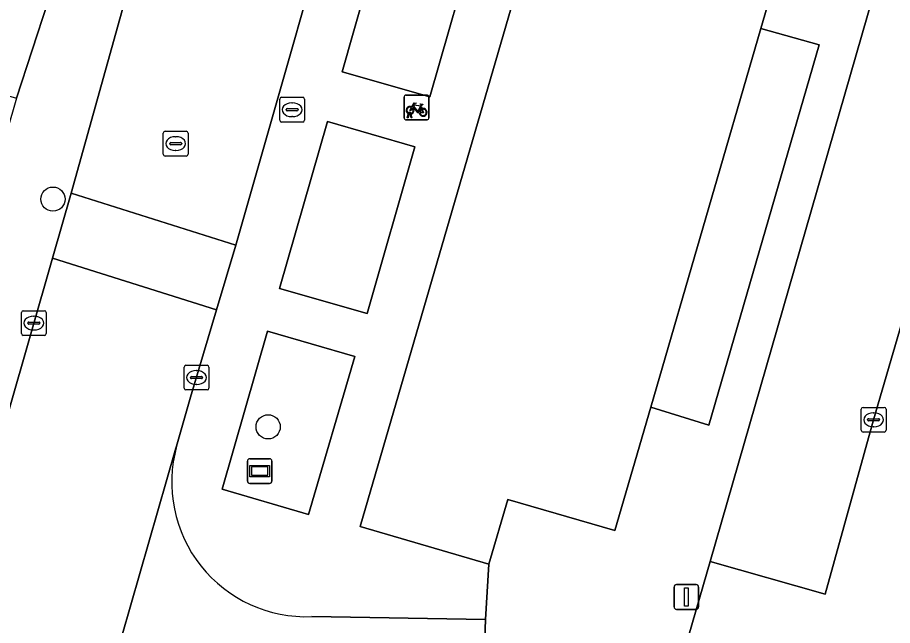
# Model space of a CAD drawing. Extents: x 159817 to 160765, y 380688 to 381638.
# Drawn here: x 160457.61 to 160492.97, y 381329.27 to 381353.83 of the extents above; entities that cross this region are included whole.
import ezdxf

# ---------------------------------------------------------------- set-up
doc = ezdxf.new("R2010")
doc.units = 0
for name, color, linetype in [('IMGEO_Boom', 7, 'Continuous'), ('IMGEO_Brandkraan', 7, 'Continuous'), ('IMGEO_Erf', 7, 'Continuous'), ('IMGEO_Fietsenrek', 7, 'Continuous'), ('IMGEO_Groenvoorziening', 7, 'Continuous'), ('IMGEO_Kolk', 7, 'Continuous'), ('IMGEO_Lichtmast', 7, 'Continuous'), ('IMGEO_Pand', 7, 'Continuous'), ('IMGEO_Parkeervlak_open', 7, 'Continuous'), ('IMGEO_Rijbaan_lokaal_open', 7, 'Continuous'), ('IMGEO_Rioolput', 7, 'Continuous'), ('IMGEO_Straatnaambord', 7, 'Continuous'), ('IMGEO_Voetpad_open', 7, 'Continuous')]:
    doc.layers.add(name, color=color, linetype=linetype)

msp = doc.modelspace()

# ---------------------------------------------------------------- linework, layer by layer
at = {"layer": 'IMGEO_Boom'}
for centre in [(160459.039, 381346.491), (160467.737, 381337.292)]:
    msp.add_circle(centre, 0.489, dxfattribs=at)
at = {"layer": 'IMGEO_Brandkraan'}
for p, q in [((160468.205, 381349.676), (160468.205, 381350.528)), ((160468.28, 381350.602), (160469.132, 381350.602)), ((160468.693, 381350.382), (160468.718, 381350.382)), ((160469.206, 381350.528), (160469.206, 381349.676)), ((160468.464, 381350.096), (160468.464, 381350.108)), ((160468.902, 381350.059), (160468.504, 381350.059)), ((160468.507, 381350.145), (160468.905, 381350.145)), ((160468.948, 381350.108), (160468.948, 381350.096)), ((160469.132, 381349.602), (160468.28, 381349.602)), ((160468.716, 381349.822), (160468.691, 381349.822))]:
    msp.add_line(p, q, dxfattribs=at)
for points in [[(160468.205, 381349.676), (160468.205, 381350.528)], [(160468.28, 381350.602), (160469.132, 381350.602)], [(160469.206, 381350.528), (160469.206, 381349.676)], [(160469.132, 381349.602), (160468.28, 381349.602)]]:
    msp.add_lwpolyline(points, dxfattribs=at)
for centre, radius, start, end in [((160468.282, 381350.526), 0.0765, 91.552, 178.448), ((160468.282, 381350.526), 0.0765, 91.552, 178.448), ((160469.13, 381350.526), 0.0765, 1.552, 88.448), ((160469.13, 381350.526), 0.0765, 1.552, 88.448), ((160468.504, 381350.105), 0.0403, 85.8775, 175.7526), ((160468.501, 381350.095), 0.0366, 178.938, 274.7102), ((160468.905, 381350.102), 0.043, 264.8664, 352.4533), ((160468.909, 381350.107), 0.0386, 1.7309, 96.639), ((160468.282, 381349.678), 0.0765, 181.552, 268.448), ((160468.282, 381349.678), 0.0765, 181.552, 268.448), ((160469.13, 381349.678), 0.0765, 271.552, 358.448), ((160469.13, 381349.678), 0.0765, 271.552, 358.448)]:
    msp.add_arc(centre, radius, start, end, dxfattribs=at)
for centre, major_axis, ratio, start_param, end_param in [((160468.692, 381350.102), (-0.387, 0.002), 0.722429, 4.712389, 7.853982), ((160468.717, 381350.102), (-0.39, 0.002), 0.717154, 1.570796, 4.712389)]:
    msp.add_ellipse(centre, major_axis=major_axis, ratio=ratio, start_param=start_param, end_param=end_param, dxfattribs=at)
at = {"layer": 'IMGEO_Erf'}
msp.add_lwpolyline([(160483.195, 381338.087), (160485.55, 381337.354), (160489.998, 381352.721), (160487.651, 381353.387)], close=True, dxfattribs=at)
at = {"layer": 'IMGEO_Fietsenrek'}
for p, q in [((160473.307, 381350.694), (160474.148, 381350.694)), ((160474.148, 381350.694), (160473.307, 381350.694)), ((160473.232, 381349.769), (160473.232, 381350.61)), ((160473.232, 381350.61), (160473.232, 381349.769)), ((160474.232, 381350.619), (160474.232, 381349.778)), ((160474.232, 381349.778), (160474.232, 381350.619)), ((160473.359, 381349.778), (160473.398, 381349.938)), ((160473.47, 381349.95), (160473.469, 381349.954)), ((160473.501, 381349.961), (160473.502, 381349.954)), ((160473.919, 381350.243), (160473.955, 381350.148)), ((160474.157, 381349.694), (160473.316, 381349.694)), ((160473.316, 381349.694), (160474.157, 381349.694)), ((160473.393, 381349.778), (160473.359, 381349.778)), ((160473.428, 381349.926), (160473.393, 381349.778)), ((160473.511, 381349.778), (160473.477, 381349.92)), ((160473.509, 381349.924), (160473.544, 381349.778)), ((160473.544, 381349.778), (160473.511, 381349.778))]:
    msp.add_line(p, q, dxfattribs=at)
for points in [[(160473.545, 381350.22), (160473.64, 381350.384), (160473.726, 381350.37), (160473.728, 381350.361), (160473.672, 381350.35), (160473.645, 381350.305), (160473.901, 381350.264)], [(160473.901, 381350.264), (160473.926, 381350.313), (160473.92, 381350.317), (160473.897, 381350.321), (160473.885, 381350.328), (160473.884, 381350.331), (160473.886, 381350.336), (160473.981, 381350.321), (160473.983, 381350.311), (160473.973, 381350.298), (160473.961, 381350.292), (160473.947, 381350.298), (160473.919, 381350.243)], [(160473.566, 381350.168), (160473.514, 381350.078), (160473.474, 381350.053), (160473.475, 381350.1), (160473.53, 381350.194)], [(160473.841, 381349.976), (160473.791, 381349.976), (160473.6, 381350.227), (160473.581, 381350.195)], [(160473.888, 381350.239), (160473.631, 381350.28), (160473.614, 381350.251), (160473.781, 381350.031), (160473.888, 381350.239)], [(160473.936, 381350.141), (160473.906, 381350.218), (160473.797, 381350), (160473.84, 381350)], [(160473.87, 381350), (160473.99, 381349.999), (160473.946, 381350.113)], [(160473.966, 381350.12), (160474.021, 381349.975), (160473.871, 381349.975)]]:
    msp.add_lwpolyline(points, dxfattribs=at)
for centre, radius, start, end in [((160473.31, 381350.616), 0.0779, 92.4484, 184.2845), ((160473.31, 381350.616), 0.0779, 92.4484, 184.2845), ((160474.154, 381350.616), 0.0779, 2.4484, 94.2845), ((160474.154, 381350.616), 0.0779, 2.4484, 94.2845), ((160473.472, 381350.079), 0.159, 62.6766, 242.1369), ((160473.472, 381350.079), 0.129, 63.3192, 238.903), ((160473.452, 381349.95), 0.0499, 12.8025, 158.6934), ((160473.452, 381349.95), 0.0174, 12.8025, 163.4502), ((160473.472, 381350.079), 0.129, 253.415, 269.0204), ((160473.472, 381350.079), 0.129, 283.6043, 43.4302), ((160473.472, 381350.079), 0.159, 283.5766, 46.6042), ((160473.999, 381349.995), 0.159, 113.3408, 178.3217), ((160473.999, 381349.995), 0.159, 187.0065, 105.7708), ((160473.999, 381349.995), 0.129, 113.923, 177.9556), ((160473.999, 381349.995), 0.129, 188.6715, 104.5883), ((160473.31, 381349.772), 0.0779, 182.4484, 274.2845), ((160473.31, 381349.772), 0.0779, 182.4484, 274.2845), ((160473.472, 381350.079), 0.159, 253.9967, 271.7867), ((160474.154, 381349.772), 0.0779, 272.4484, 4.2845), ((160474.154, 381349.772), 0.0779, 272.4484, 4.2845)]:
    msp.add_arc(centre, radius, start, end, dxfattribs=at)
at = {"layer": 'IMGEO_Groenvoorziening'}
for points in [[(160476.196, 381357.343), (160472.647, 381358.368), (160470.728, 381351.628), (160474.273, 381350.617)], [(160473.665, 381348.598), (160470.131, 381349.631), (160468.195, 381342.882), (160471.735, 381341.864)], [(160471.241, 381340.132), (160467.707, 381341.155), (160465.879, 381334.776), (160469.37, 381333.758)]]:
    msp.add_lwpolyline(points, close=True, dxfattribs=at)
at = {"layer": 'IMGEO_Kolk'}
for p, q in [((160457.768, 381341.058), (160457.768, 381341.91)), ((160457.843, 381341.984), (160458.695, 381341.984)), ((160458.769, 381341.91), (160458.769, 381341.058)), ((160458.027, 381341.478), (160458.027, 381341.49)), ((160458.07, 381341.527), (160458.468, 381341.527)), ((160458.256, 381341.764), (160458.281, 381341.764)), ((160458.511, 381341.49), (160458.511, 381341.478)), ((160458.465, 381341.441), (160458.067, 381341.441)), ((160458.279, 381341.204), (160458.254, 381341.204)), ((160458.695, 381340.984), (160457.843, 381340.984)), ((160464.342, 381338.857), (160464.342, 381339.709)), ((160464.417, 381339.783), (160465.269, 381339.783)), ((160465.343, 381339.709), (160465.343, 381338.857)), ((160464.83, 381339.563), (160464.855, 381339.563)), ((160464.601, 381339.277), (160464.601, 381339.289)), ((160465.039, 381339.24), (160464.641, 381339.24)), ((160464.644, 381339.326), (160465.042, 381339.326)), ((160464.853, 381339.003), (160464.828, 381339.003)), ((160465.085, 381339.289), (160465.085, 381339.277)), ((160465.269, 381338.783), (160464.417, 381338.783)), ((160491.703, 381337.153), (160491.703, 381338.005)), ((160491.778, 381338.079), (160492.63, 381338.079)), ((160492.704, 381338.005), (160492.704, 381337.153)), ((160491.962, 381337.573), (160491.962, 381337.585)), ((160492.005, 381337.622), (160492.403, 381337.622)), ((160492.191, 381337.859), (160492.216, 381337.859)), ((160492.446, 381337.585), (160492.446, 381337.573)), ((160492.4, 381337.536), (160492.002, 381337.536)), ((160492.214, 381337.299), (160492.189, 381337.299)), ((160492.63, 381337.079), (160491.778, 381337.079))]:
    msp.add_line(p, q, dxfattribs=at)
for points in [[(160457.768, 381341.058), (160457.768, 381341.91)], [(160457.843, 381341.984), (160458.695, 381341.984)], [(160458.769, 381341.91), (160458.769, 381341.058)], [(160458.695, 381340.984), (160457.843, 381340.984)], [(160464.342, 381338.857), (160464.342, 381339.709)], [(160464.417, 381339.783), (160465.269, 381339.783)], [(160465.343, 381339.709), (160465.343, 381338.857)], [(160465.269, 381338.783), (160464.417, 381338.783)], [(160491.703, 381337.153), (160491.703, 381338.005)], [(160491.778, 381338.079), (160492.63, 381338.079)], [(160492.704, 381338.005), (160492.704, 381337.153)], [(160492.63, 381337.079), (160491.778, 381337.079)]]:
    msp.add_lwpolyline(points, dxfattribs=at)
for centre, radius, start, end in [((160457.845, 381341.908), 0.0765, 91.552, 178.448), ((160457.845, 381341.908), 0.0765, 91.552, 178.448), ((160458.693, 381341.908), 0.0765, 1.552, 88.448), ((160458.693, 381341.908), 0.0765, 1.552, 88.448), ((160458.067, 381341.487), 0.0403, 85.8775, 175.7526), ((160458.064, 381341.477), 0.0366, 178.938, 274.7102), ((160458.468, 381341.484), 0.043, 264.8664, 352.4533), ((160458.472, 381341.489), 0.0386, 1.7309, 96.639), ((160457.845, 381341.06), 0.0765, 181.552, 268.448), ((160457.845, 381341.06), 0.0765, 181.552, 268.448), ((160458.693, 381341.06), 0.0765, 271.552, 358.448), ((160458.693, 381341.06), 0.0765, 271.552, 358.448), ((160464.419, 381339.707), 0.0765, 91.552, 178.448), ((160464.419, 381339.707), 0.0765, 91.552, 178.448), ((160465.267, 381339.707), 0.0765, 1.552, 88.448), ((160465.267, 381339.707), 0.0765, 1.552, 88.448), ((160464.641, 381339.286), 0.0403, 85.8775, 175.7526), ((160464.638, 381339.276), 0.0366, 178.938, 274.7102), ((160465.042, 381339.283), 0.043, 264.8664, 352.4533), ((160465.046, 381339.288), 0.0386, 1.7309, 96.639), ((160464.419, 381338.859), 0.0765, 181.552, 268.448), ((160464.419, 381338.859), 0.0765, 181.552, 268.448), ((160465.267, 381338.859), 0.0765, 271.552, 358.448), ((160465.267, 381338.859), 0.0765, 271.552, 358.448), ((160491.78, 381338.003), 0.0765, 91.552, 178.448), ((160491.78, 381338.003), 0.0765, 91.552, 178.448), ((160492.628, 381338.003), 0.0765, 1.552, 88.448), ((160492.628, 381338.003), 0.0765, 1.552, 88.448), ((160492.002, 381337.582), 0.0403, 85.8775, 175.7526), ((160491.999, 381337.572), 0.0366, 178.938, 274.7102), ((160492.403, 381337.579), 0.043, 264.8664, 352.4533), ((160492.407, 381337.584), 0.0386, 1.7309, 96.639), ((160491.78, 381337.155), 0.0765, 181.552, 268.448), ((160491.78, 381337.155), 0.0765, 181.552, 268.448), ((160492.628, 381337.155), 0.0765, 271.552, 358.448), ((160492.628, 381337.155), 0.0765, 271.552, 358.448)]:
    msp.add_arc(centre, radius, start, end, dxfattribs=at)
for centre, major_axis, ratio, start_param, end_param in [((160458.255, 381341.484), (-0.387, 0.002), 0.722429, 4.712389, 7.853982), ((160458.28, 381341.484), (-0.39, 0.002), 0.717154, 1.570796, 4.712389), ((160464.829, 381339.283), (-0.387, 0.002), 0.722429, 4.712389, 7.853982), ((160464.854, 381339.283), (-0.39, 0.002), 0.717154, 1.570796, 4.712389), ((160492.19, 381337.579), (-0.387, 0.002), 0.722429, 4.712389, 7.853982), ((160492.215, 381337.579), (-0.39, 0.002), 0.717154, 1.570796, 4.712389)]:
    msp.add_ellipse(centre, major_axis=major_axis, ratio=ratio, start_param=start_param, end_param=end_param, dxfattribs=at)
at = {"layer": 'IMGEO_Lichtmast'}
for p, q in [((160484.242, 381330.921), (160485.032, 381330.921)), ((160485.032, 381330.921), (160484.242, 381330.921)), ((160484.142, 381330.021), (160484.142, 381330.821)), ((160484.142, 381330.821), (160484.142, 381330.021)), ((160485.132, 381330.821), (160485.132, 381330.021)), ((160485.132, 381330.021), (160485.132, 381330.821)), ((160485.032, 381329.921), (160484.242, 381329.921)), ((160484.242, 381329.921), (160485.032, 381329.921))]:
    msp.add_line(p, q, dxfattribs=at)
msp.add_lwpolyline([(160484.562, 381330.796), (160484.712, 381330.796), (160484.712, 381330.046), (160484.562, 381330.046), (160484.562, 381330.796)], dxfattribs=at)
for centre, start, end in [((160484.242, 381330.821), 90, 180), ((160484.242, 381330.821), 90, 180), ((160485.032, 381330.821), 0, 90), ((160485.032, 381330.821), 360, 90), ((160484.242, 381330.021), 180, 270), ((160484.242, 381330.021), 180, 270), ((160485.032, 381330.021), 270, 0), ((160485.032, 381330.021), 270, 0)]:
    msp.add_arc(centre, 0.1, start, end, dxfattribs=at)
at = {"layer": 'IMGEO_Pand'}
msp.add_lwpolyline([(160500, 381373.584), (160491.981, 381373.731), (160491.922, 381370.509), (160490.57, 381370.534), (160490.411, 381370.743), (160490.114, 381370.516), (160490.046, 381370.012), (160485.749, 381366.732), (160485.009, 381366.947), (160484.897, 381366.561), (160485.207, 381366.471), (160484.823, 381365.154), (160481.057, 381366.251), (160471.45, 381333.262), (160476.655, 381331.747), (160477.416, 381334.359), (160481.742, 381333.099), (160483.195, 381338.087), (160487.651, 381353.387), (160490.591, 381363.482), (160490.08, 381363.631), (160491.827, 381364.964), (160491.818, 381364.473), (160500, 381364.323)], dxfattribs=at)
at = {"layer": 'IMGEO_Parkeervlak_open'}
msp.add_lwpolyline([(160495.283, 381348.125), (160497.299, 381354.976), (160492.641, 381356.305), (160485.592, 381331.849), (160490.251, 381330.537), (160492.205, 381337.579)], close=True, dxfattribs=at)
at = {"layer": 'IMGEO_Rijbaan_lokaal_open'}
for points in [[(160463.704, 381360.823), (160459.777, 381346.733), (160466.426, 381344.637), (160471.399, 381362.039), (160472.255, 381362.167)], [(160464.037, 381336.508), (160464.002, 381336.43), (160459.275, 381319.973)], [(160464.766, 381323.667), (160476.305, 381323.435), (160476.522, 381329.516)], [(160476.522, 381329.516), (160469.502, 381329.628)]]:
    msp.add_lwpolyline(points, dxfattribs=at)
for points in [[(160500, 381342.997), (160503.038, 381353.518), (160504.893, 381360.027), (160500, 381360.114), (160493.777, 381360.224), (160492.641, 381356.305), (160497.299, 381354.976), (160495.283, 381348.125), (160492.205, 381337.579), (160490.251, 381330.537), (160485.592, 381331.849), (160483.135, 381323.347), (160494.22, 381323.15), (160497.364, 381333.903)], [(160465.648, 381342.023), (160466.426, 381344.637), (160459.777, 381346.733), (160459.02, 381344.1)], [(160464.037, 381336.508), (160464.597, 381338.49), (160465.648, 381342.023), (160459.02, 381344.1), (160454.554, 381328.548), (160451.733, 381318.945), (160450.643, 381315.276), (160449.383, 381311.002), (160447.107, 381303.084), (160453.806, 381301.044), (160459.052, 381319.285), (160459.275, 381319.973), (160464.002, 381336.43)]]:
    msp.add_lwpolyline(points, close=True, dxfattribs=at)
msp.add_arc((160469.27, 381335.054), 5.431, 164.4691, 272.4533, dxfattribs=at)
at = {"layer": 'IMGEO_Rioolput'}
for p, q in [((160463.575, 381349.232), (160464.427, 381349.232)), ((160463.5, 381348.306), (160463.5, 381349.158)), ((160463.988, 381349.012), (160464.013, 381349.012)), ((160464.501, 381349.158), (160464.501, 381348.306)), ((160463.759, 381348.726), (160463.759, 381348.738)), ((160464.197, 381348.689), (160463.799, 381348.689)), ((160463.802, 381348.775), (160464.2, 381348.775)), ((160464.243, 381348.738), (160464.243, 381348.726)), ((160464.427, 381348.232), (160463.575, 381348.232)), ((160464.011, 381348.452), (160463.986, 381348.452))]:
    msp.add_line(p, q, dxfattribs=at)
for points in [[(160463.575, 381349.232), (160464.427, 381349.232)], [(160463.5, 381348.306), (160463.5, 381349.158)], [(160464.501, 381349.158), (160464.501, 381348.306)], [(160464.427, 381348.232), (160463.575, 381348.232)]]:
    msp.add_lwpolyline(points, dxfattribs=at)
for centre, radius, start, end in [((160463.577, 381349.156), 0.0765, 91.552, 178.448), ((160463.577, 381349.156), 0.0765, 91.552, 178.448), ((160464.425, 381349.156), 0.0765, 1.552, 88.448), ((160464.425, 381349.156), 0.0765, 1.552, 88.448), ((160463.799, 381348.735), 0.0403, 85.8775, 175.7526), ((160463.796, 381348.725), 0.0366, 178.938, 274.7102), ((160464.2, 381348.732), 0.043, 264.8664, 352.4533), ((160464.204, 381348.737), 0.0386, 1.7309, 96.639), ((160463.577, 381348.308), 0.0765, 181.552, 268.448), ((160463.577, 381348.308), 0.0765, 181.552, 268.448), ((160464.425, 381348.308), 0.0765, 271.552, 358.448), ((160464.425, 381348.308), 0.0765, 271.552, 358.448)]:
    msp.add_arc(centre, radius, start, end, dxfattribs=at)
for centre, major_axis, ratio, start_param, end_param in [((160463.987, 381348.732), (-0.387, 0.002), 0.722429, 4.712389, 7.853982), ((160464.012, 381348.732), (-0.39, 0.002), 0.717154, 1.570796, 4.712389)]:
    msp.add_ellipse(centre, major_axis=major_axis, ratio=ratio, start_param=start_param, end_param=end_param, dxfattribs=at)
at = {"layer": 'IMGEO_Straatnaambord'}
for p, q in [((160466.897, 381335.104), (160466.897, 381335.904)), ((160466.897, 381335.904), (160466.897, 381335.104)), ((160466.997, 381336.004), (160467.787, 381336.004)), ((160467.787, 381336.004), (160466.997, 381336.004)), ((160467.887, 381335.904), (160467.887, 381335.104)), ((160467.887, 381335.104), (160467.887, 381335.904)), ((160467.787, 381335.004), (160466.997, 381335.004)), ((160466.997, 381335.004), (160467.787, 381335.004))]:
    msp.add_line(p, q, dxfattribs=at)
for points in [[(160466.998, 381335.736), (160467.786, 381335.736), (160467.786, 381335.272), (160466.998, 381335.272), (160466.998, 381335.736)], [(160467.063, 381335.671), (160467.063, 381335.337), (160467.721, 381335.337), (160467.721, 381335.671), (160467.063, 381335.671)]]:
    msp.add_lwpolyline(points, dxfattribs=at)
for centre, start, end in [((160466.997, 381335.904), 90, 180), ((160466.997, 381335.904), 90, 180), ((160467.787, 381335.904), 0, 90), ((160467.787, 381335.904), 360, 90), ((160466.997, 381335.104), 180, 270), ((160466.997, 381335.104), 180, 270), ((160467.787, 381335.104), 270, 0), ((160467.787, 381335.104), 270, 0)]:
    msp.add_arc(centre, 0.1, start, end, dxfattribs=at)
at = {"layer": 'IMGEO_Voetpad_open'}
for points in [[(160469.502, 381329.628), (160476.522, 381329.516), (160476.655, 381331.747), (160471.45, 381333.262), (160481.057, 381366.251), (160484.823, 381365.154), (160485.207, 381366.471), (160484.897, 381366.561), (160485.009, 381366.947), (160485.749, 381366.732), (160490.046, 381370.012)], [(160462.86, 381366.399), (160461.779, 381366.216), (160461.98, 381365.487), (160461.884, 381365.081), (160461.49, 381363.709), (160458.829, 381354.443), (160457.564, 381350.566), (160450.883, 381327.352), (160450.297, 381325.316), (160442.693, 381298.896), (160441.164, 381293.666), (160429.386, 381252.74)], [(160500, 381364.323), (160491.818, 381364.473), (160491.827, 381364.964), (160490.08, 381363.631), (160490.591, 381363.482), (160487.651, 381353.387), (160489.998, 381352.721), (160485.55, 381337.354), (160483.195, 381338.087), (160481.742, 381333.099), (160477.416, 381334.359), (160476.655, 381331.747), (160476.522, 381329.516), (160476.305, 381323.435), (160476.197, 381319.552), (160500, 381319.06)], [(160437.661, 381359.775), (160447.541, 381355.853), (160446.884, 381353.648), (160453.89, 381351.616), (160457.564, 381350.566), (160458.829, 381354.443), (160456.669, 381355.304), (160451.35, 381357.426), (160450.664, 381357.7), (160451.054, 381358.878), (160449.008, 381359.745), (160448.489, 381358.567), (160444.164, 381360.293), (160439.079, 381362.321)], [(160472.255, 381362.167), (160471.399, 381362.039), (160466.426, 381344.637), (160465.648, 381342.023), (160464.597, 381338.49), (160464.037, 381336.508)], [(160459.02, 381344.1), (160459.777, 381346.733), (160463.704, 381360.823)], [(160431.805, 381250), (160443.219, 381289.584), (160444.209, 381293.015), (160445.751, 381298.364), (160446.355, 381300.465), (160447.107, 381303.084), (160449.383, 381311.002), (160450.643, 381315.276), (160451.733, 381318.945), (160454.554, 381328.548), (160459.02, 381344.1)]]:
    msp.add_lwpolyline(points, dxfattribs=at)
for points in [[(160535.782, 381359.597), (160525.228, 381322.429), (160504.282, 381322.812), (160499.969, 381322.891), (160499.351, 381322.892), (160499.233, 381323.046), (160494.22, 381323.15), (160483.135, 381323.347), (160485.592, 381331.849), (160492.641, 381356.305), (160493.777, 381360.224), (160500, 381360.114), (160504.893, 381360.027), (160509.868, 381359.905), (160510.077, 381360.053), (160510.693, 381360.04), (160514.822, 381359.968)], [(160474.273, 381350.617), (160470.728, 381351.628), (160472.647, 381358.368), (160476.196, 381357.343)], [(160473.665, 381348.598), (160471.735, 381341.864), (160468.195, 381342.882), (160470.131, 381349.631)], [(160471.241, 381340.132), (160469.37, 381333.758), (160465.879, 381334.776), (160467.707, 381341.155)]]:
    msp.add_lwpolyline(points, close=True, dxfattribs=at)
msp.add_arc((160469.27, 381335.054), 5.431, 164.4691, 272.4533, dxfattribs=at)

doc.saveas('drawing.dxf')
